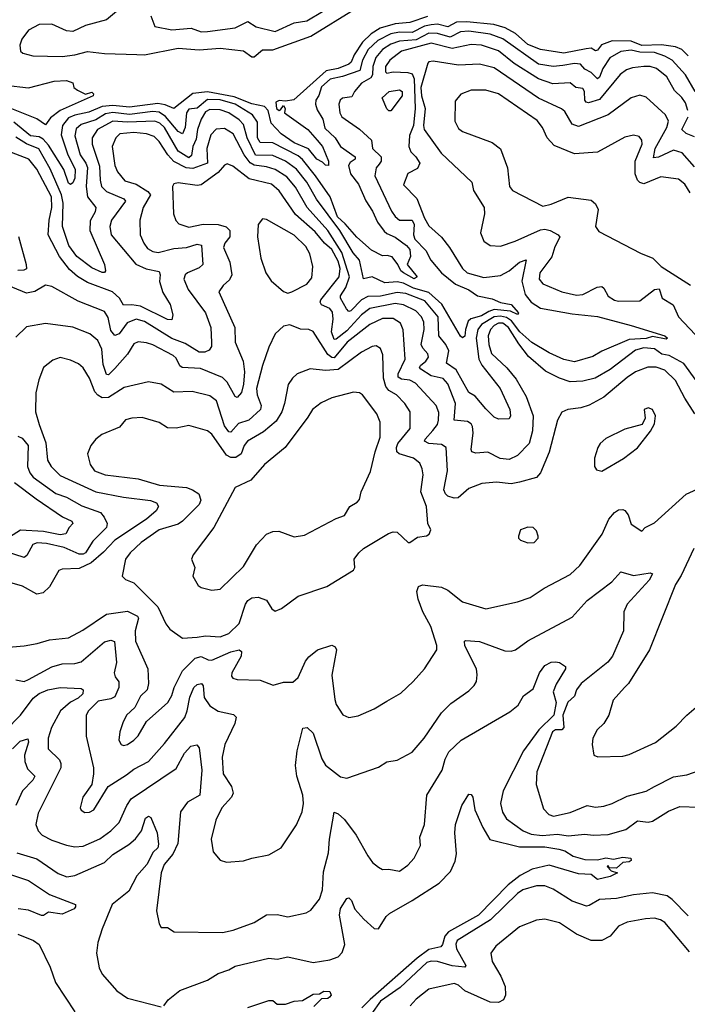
# Model space of a CAD drawing. Extents: x 1552294 to 1694791, y 811929 to 917222.
# Tile 260 of 643: x 1584133 to 1587301, y 892221 to 896897. Entities that reach past the tile are written whole.
import ezdxf

# ---------------------------------------------------------------- set-up
doc = ezdxf.new("R2010")
doc.units = 0

msp = doc.modelspace()

# ---------------------------------------------------------------- linework, layer by layer
at = {"layer": '0CON10XD'}
for points in [[(1584620.4, 896959.6), (1584545, 896895.3), (1584445, 896869.3), (1584385, 896839.9), (1584355, 896844.4), (1584285, 896875.6), (1584225, 896874.2), (1584175, 896846.8), (1584143.1, 896805), (1584134.1, 896775), (1584137.2, 896747.2), (1584148.4, 896738.4), (1584195, 896724.7), (1584335, 896722.5), (1584395, 896729.2), (1584455, 896745.2), (1584535, 896736.4), (1584688.3, 896731.7), (1584725, 896730.3), (1584885, 896761.1), (1584985, 896754.1), (1585085, 896761.1), (1585195, 896749.2), (1585235, 896720.9), (1585245, 896720.4), (1585285, 896753.7), (1585335, 896753.5), (1585515, 896818.5), (1585725, 896948.8)], [(1584755.5, 896915), (1584774.4, 896865), (1584855, 896849.2), (1584946.8, 896856.8), (1584995, 896839.7), (1585025, 896840.3), (1585155, 896858), (1585215, 896888.2), (1585255, 896862.3), (1585345, 896840), (1585435, 896881.6), (1585495, 896891.1), (1585569.3, 896935)], [(1586068.4, 896911.6), (1585985, 896882.7), (1585915, 896876.3), (1585843.6, 896856.4), (1585800.2, 896829.8), (1585759.3, 896790.7), (1585720.4, 896729.6), (1585706.1, 896695), (1585695, 896685.5), (1585645, 896664.7), (1585586.8, 896653.2), (1585433.5, 896516.5), (1585395, 896509.6), (1585365, 896513.3), (1585348, 896505), (1585351.4, 896475), (1585365, 896465.7), (1585371.4, 896468.6), (1585385, 896490), (1585393.1, 896475), (1585389.5, 896455), (1585501.1, 896375), (1585544.8, 896324.8), (1585569.5, 896295), (1585597.7, 896225), (1585599.2, 896205), (1585585, 896205.6), (1585570.7, 896220.7), (1585542.5, 896235), (1585503.7, 896283.7), (1585435, 896311.7), (1585373.5, 896355), (1585327.1, 896405), (1585311.6, 896465), (1585294, 896484), (1585235, 896497.6), (1585150.5, 896530.5), (1585025, 896554.8), (1584955, 896546.1), (1584865, 896475.4), (1584822.9, 896492.9), (1584788.9, 896498.9), (1584655, 896481.6), (1584575, 896489.9), (1584525, 896485.1), (1584461.7, 896458.3), (1584395, 896444), (1584365, 896430.8), (1584336.3, 896395), (1584330.2, 896350.2), (1584359.7, 896259.7), (1584396.1, 896185), (1584394.4, 896145), (1584385, 896122.1), (1584375, 896113.6), (1584365, 896120.9), (1584342.1, 896185), (1584270.2, 896300.2), (1584245, 896329.1), (1584225, 896339.9), (1584184.8, 896345), (1584105, 896410.2)], [(1586821.8, 896758.2), (1586715, 896737.1), (1586605, 896754.5), (1586545, 896779.4), (1586485, 896830.9), (1586437.3, 896857.3), (1586383.6, 896873.6), (1586255, 896887.1), (1586205.7, 896884.3), (1586165, 896863.5), (1586115.5, 896875.5), (1586085, 896872.8), (1586054.6, 896865.4), (1585995, 896836.5), (1585935, 896836.9), (1585895, 896829.9), (1585831.9, 896798.1), (1585787.2, 896755), (1585759.2, 896705), (1585746.8, 896655), (1585665, 896627.1), (1585606.9, 896615), (1585565, 896577.7), (1585553, 896537), (1585539.1, 896515), (1585537.2, 896495), (1585545, 896468.6), (1585571.5, 896425), (1585581.2, 896381.2), (1585630.6, 896335), (1585655.3, 896295), (1585725.3, 896245), (1585724.4, 896235), (1585701.2, 896218.8), (1585692.9, 896205), (1585703.4, 896165), (1585741.3, 896115), (1585775, 896036.2), (1585807.1, 895987.1), (1585831.4, 895935), (1585862, 895892), (1585875, 895880.8), (1585915, 895864.7), (1585968.1, 895825), (1585985, 895805.3), (1585987.1, 895772.9), (1585971.2, 895735), (1586018.6, 895675), (1586005, 895665.6), (1585954.6, 895695), (1585941.9, 895705), (1585928.1, 895735), (1585900, 895770), (1585877.6, 895777.6), (1585855, 895774.7), (1585801.7, 895801.7), (1585733.3, 895863.3), (1585677.8, 895927.8), (1585640.7, 895960.7), (1585606.2, 896056.2), (1585536.6, 896155), (1585475, 896232.6), (1585455, 896249.6), (1585335, 896312.2), (1585275, 896313.8), (1585261.2, 896335), (1585260.9, 896410.9), (1585237.7, 896445), (1585155.2, 896495), (1585085, 896515.7), (1585025, 896517.8), (1584975, 896476.2), (1584935, 896471.4), (1584924.3, 896455), (1584919.1, 896385), (1584905, 896354.6), (1584885, 896365.2), (1584825, 896436.4), (1584795, 896458.1), (1584765, 896460.6), (1584655, 896447.1), (1584575, 896455.5), (1584540.2, 896449.8), (1584495, 896421.4), (1584425, 896399.3), (1584401.8, 896378.2), (1584394.8, 896345), (1584419.7, 896255), (1584447.8, 896215), (1584454.9, 896195), (1584448.5, 896105), (1584454.5, 896055), (1584494.5, 896005), (1584491.3, 895985), (1584468.4, 895941.6), (1584465.6, 895895), (1584535.9, 895734.1), (1584540.8, 895705), (1584535, 895696.2), (1584525, 895695.6), (1584475, 895717.7), (1584405, 895771.9), (1584365.7, 895825), (1584335.6, 895915), (1584338.8, 896025), (1584331.8, 896065), (1584278.5, 896188.5), (1584223.3, 896283.3), (1584165, 896306.7), (1584115, 896339)], [(1587338.9, 896555), (1587293, 896635), (1587228.7, 896705), (1587195, 896723.9), (1587145, 896740.6), (1587075, 896742.6), (1587035, 896752.8), (1586985.1, 896744.9), (1586932.7, 896715), (1586899.6, 896665), (1586885, 896624.6), (1586875, 896616.2), (1586845, 896645.2), (1586815, 896662.1), (1586794.5, 896685), (1586765, 896688.3), (1586710.9, 896679.1), (1586665, 896674.1), (1586595, 896685.2), (1586425, 896805.7), (1586365, 896827.8), (1586265, 896842.3), (1586225, 896839.5), (1586175, 896813.3), (1586115, 896831.4), (1586075, 896832.4), (1586015, 896800.3), (1585935, 896795.1), (1585895, 896781.2), (1585854.4, 896755), (1585822.7, 896717.3), (1585808.3, 896675), (1585806.6, 896635), (1585799.9, 896620.1), (1585755.2, 896595), (1585721.3, 896555), (1585709.3, 896530.7), (1585665, 896524.7), (1585654.5, 896515), (1585647.1, 896495), (1585651.7, 896455), (1585661.6, 896435), (1585745, 896376.5), (1585802.5, 896325), (1585806.5, 896285), (1585848.8, 896245), (1585848.8, 896225), (1585839.1, 896210.9), (1585825, 896193.8), (1585818.5, 896155), (1585897.7, 895987.7), (1585915, 895961.8), (1585935, 895945.3), (1585995.2, 895945.2), (1586004.2, 895924.2), (1586001.9, 895875), (1586008.7, 895855), (1586060.6, 895800.6), (1586084.3, 895755), (1586135, 895694.8), (1586200.9, 895640.9), (1586265, 895613.5), (1586305.2, 895585.2), (1586375, 895571.6), (1586415, 895554.2), (1586465, 895544.3), (1586500.5, 895505), (1586495, 895497.1), (1586462.6, 895512.6), (1586385, 895519.9), (1586358.5, 895511.5), (1586325, 895490.3), (1586273.7, 895476.3), (1586261.6, 895465), (1586248.1, 895425), (1586245, 895394), (1586235, 895385.8), (1586224.7, 895394.7), (1586136.1, 895546.1), (1586075, 895601.7), (1586001.4, 895621.4), (1585955, 895646.3), (1585925, 895651.5), (1585865, 895647.8), (1585805, 895675.2), (1585765, 895665.6), (1585744.8, 895754.8), (1585715, 895789.7), (1585652.4, 895895), (1585542.3, 896045), (1585495.8, 896125), (1585446.2, 896186.2), (1585395, 896224.5), (1585335, 896252), (1585252.7, 896252.7), (1585212.8, 896335), (1585195, 896399.4), (1585175, 896420.8), (1585125, 896454.1), (1585085, 896468.1), (1585035, 896469.5), (1585015, 896459.6), (1584994, 896425), (1584976.1, 896375), (1584969.9, 896330.1), (1584954.9, 896295.1), (1584948, 896252), (1584935, 896241.2), (1584885, 896273.1), (1584820.1, 896385), (1584798.7, 896405), (1584775, 896414.3), (1584645, 896409.8), (1584574.5, 896415), (1584503.2, 896375), (1584476.8, 896335), (1584477.4, 896305), (1584511.5, 896201.5), (1584514.4, 896135), (1584522, 896105), (1584545, 896081.6), (1584626.8, 896046.8), (1584634.5, 896035), (1584569.2, 895945), (1584560.8, 895915), (1584567.5, 895875), (1584685, 895735.3), (1584733.1, 895713.1), (1584795, 895700.6), (1584800.4, 895685), (1584796.2, 895653.8), (1584811.9, 895601.9), (1584846.5, 895545), (1584860, 895495), (1584855, 895471.9), (1584835, 895472.6), (1584705.9, 895535.9), (1584665, 895543), (1584625, 895540.7), (1584607.3, 895575), (1584573.4, 895605), (1584455, 895648.3), (1584407.1, 895677.1), (1584370.3, 895710.3), (1584321.6, 895771.6), (1584269, 895875), (1584273, 895945), (1584285.4, 896005), (1584284.5, 896055), (1584215, 896186.7), (1584176.6, 896235), (1584095, 896266.5)], [(1587303.7, 896465), (1587291.7, 896501.7), (1587275, 896527.5), (1587240.2, 896560.2), (1587204, 896625), (1587154.2, 896664.2), (1587125, 896673.9), (1587095, 896674.4), (1587041.6, 896668.4), (1587011.8, 896658.2), (1586982.9, 896637.1), (1586885, 896518.4), (1586832.5, 896502.5), (1586820.9, 896505), (1586814.1, 896514.1), (1586813.6, 896555), (1586805, 896569.6), (1586771.8, 896575), (1586745, 896597.2), (1586662.7, 896592.7), (1586595, 896615.6), (1586479.2, 896689.2), (1586405, 896748.4), (1586325, 896775.9), (1586275, 896779.4), (1586185, 896760.5), (1586085, 896785.7), (1585945, 896747), (1585889.8, 896705), (1585869.6, 896675), (1585868.6, 896648.6), (1585875, 896642.7), (1585905, 896649.3), (1585975.6, 896645.6), (1585995, 896639.3), (1586005.3, 896615.3), (1586009.4, 896475), (1586001.9, 896395), (1585983.2, 896346.8), (1585979.4, 896295), (1585988.7, 896268.7), (1586013.6, 896245), (1586031.9, 896215), (1586020, 896190), (1585974.2, 896165.8), (1585955, 896113.3), (1586017, 896047), (1586053.3, 895955), (1586075, 895917.5), (1586134.3, 895864.3), (1586173.1, 895815), (1586235, 895715.6), (1586256.5, 895695), (1586335, 895673.2), (1586415, 895681.8), (1586455, 895704.7), (1586505, 895745.8), (1586536.4, 895756.4), (1586515.2, 895655), (1586531.8, 895591.8), (1586559.3, 895555), (1586605, 895527.5), (1586755, 895499.3), (1586875, 895487.5), (1587035.3, 895445.3), (1587195, 895396.2), (1587206.9, 895385), (1587200.2, 895379.8), (1587135, 895392.4), (1587105, 895383.5), (1587025, 895377.5), (1586895, 895323.5), (1586852.1, 895297.9), (1586765, 895271.9), (1586715, 895283.9), (1586645, 895314.1), (1586563.2, 895363.2), (1586506.4, 895415), (1586467.2, 895467.2), (1586442.5, 895482.5), (1586415, 895489.4), (1586385, 895486.1), (1586325, 895449.3), (1586307.6, 895425), (1586299.8, 895385), (1586311.2, 895285), (1586325.6, 895255.6), (1586413.2, 895145), (1586459.4, 895045), (1586462.5, 895015), (1586455, 895001.4), (1586405, 894999.6), (1586385, 895009.2), (1586345, 895048.2), (1586295, 895108.4), (1586265, 895126.7), (1586203.5, 895233.5), (1586158.2, 895265), (1586168.8, 895325), (1586155.7, 895355), (1586121.4, 895395), (1586118.4, 895485), (1586055, 895561.6), (1585965, 895596.1), (1585925, 895601.7), (1585845, 895583.3), (1585785, 895583), (1585755, 895566.2), (1585705, 895514.7), (1585695, 895511.2), (1585684.5, 895524.5), (1585655.7, 895575), (1585655.7, 895585), (1585680.7, 895625), (1585697.8, 895675), (1585661.4, 895791.4), (1585595, 895896), (1585496.7, 896005), (1585442.1, 896102.1), (1585400.6, 896150.6), (1585345, 896185.8), (1585305, 896198.3), (1585245, 896206.5), (1585226.7, 896216.7), (1585197.7, 896255), (1585145.4, 896355.4), (1585105, 896380.2), (1585065, 896377.2), (1585040.5, 896349.5), (1585020.8, 896285), (1585025, 896214.7), (1584955, 896189.7), (1584922.7, 896192.7), (1584865, 896223.3), (1584836.6, 896255), (1584795, 896318.2), (1584771.8, 896341.8), (1584735, 896354), (1584675, 896360.5), (1584608.1, 896355), (1584589.3, 896335), (1584571.8, 896295), (1584584.7, 896205), (1584596.9, 896175), (1584632.1, 896132.1), (1584685.1, 896115.1), (1584741.2, 896081.2), (1584754.1, 896065), (1584719.5, 896005), (1584702.5, 895945), (1584704.6, 895875), (1584721.8, 895835), (1584740.3, 895810.3), (1584765, 895795.3), (1584791, 895791), (1584865, 895811), (1584925.2, 895814.8), (1584975, 895830.9), (1584996, 895826), (1585002.3, 895735), (1584985, 895718.6), (1584929.5, 895695), (1584918.8, 895685), (1584912.8, 895665), (1584932.8, 895615), (1585015.2, 895505.2), (1585039.7, 895435), (1585044, 895364), (1585043.3, 895345), (1585032, 895328), (1585012, 895318), (1584985, 895317.5), (1584919, 895359), (1584855, 895382.2), (1584725, 895464), (1584685.7, 895474.3), (1584643, 895457), (1584605, 895404.6), (1584585, 895397.3), (1584565, 895421.1), (1584552.6, 895482.6), (1584535, 895511.3), (1584410.3, 895560.3), (1584285, 895629.4), (1584255, 895635.5), (1584205, 895605.5), (1584165, 895597.9), (1584015, 895660)], [(1587305, 896724.4), (1587274.7, 896754.7), (1587245, 896768.4), (1587177.8, 896777.8), (1587085, 896773.4), (1587035, 896794.5), (1586944, 896796), (1586893.2, 896776.8), (1586875, 896751.5), (1586865, 896749.2), (1586845, 896761.9), (1586821.8, 896758.2)], [(1587335, 896198.2), (1587276.2, 896265), (1587235, 896277.4), (1587165, 896244), (1587141.2, 896241.2), (1587149, 896285), (1587203.8, 896385), (1587212.4, 896415), (1587198.2, 896445), (1587105, 896529.4), (1587075, 896537.8), (1587035, 896525.4), (1586924.8, 896445.2), (1586785, 896389.3), (1586755, 896400.4), (1586720, 896460), (1586703.8, 896473.8), (1586595, 896523.7), (1586385, 896668.5), (1586315, 896685.7), (1586215, 896680.6), (1586095, 896700.3), (1586075, 896696.5), (1586070.3, 896689.7), (1586036.9, 896575), (1586039.6, 896535), (1586056.5, 896475), (1586049.3, 896395), (1586052.8, 896375), (1586132.3, 896262.3), (1586277.8, 896125), (1586285.7, 896085), (1586337.6, 896005), (1586339.3, 895975), (1586320, 895885), (1586335.5, 895845.5), (1586365, 895824.4), (1586415, 895821.5), (1586484.2, 895845), (1586605, 895899.5), (1586625, 895902.7), (1586650.5, 895895), (1586688.4, 895875), (1586695.6, 895864.4), (1586672.2, 895817.8), (1586658.6, 895771.4), (1586601.2, 895695), (1586598.1, 895665), (1586615, 895642.2), (1586705, 895604.2), (1586775, 895589.2), (1586805, 895591.8), (1586873.6, 895626.4), (1586895, 895629.5), (1586905, 895622.5), (1586925, 895584.7), (1586955, 895565.3), (1586975, 895560.2), (1587075, 895562.4), (1587145, 895616.3), (1587168, 895618), (1587181.8, 895575), (1587233.1, 895543.1), (1587258.9, 895485), (1587417.5, 895317.5)], [(1584065.8, 896585.8), (1584175, 896572.7), (1584297.5, 896605), (1584355, 896608.1), (1584385, 896597.5), (1584390, 896575), (1584408.3, 896561.7), (1584445, 896543.8), (1584475, 896552), (1584483.8, 896545), (1584481.2, 896535), (1584325, 896466.1), (1584278.9, 896431.1), (1584255, 896397.8), (1584215, 896425.4), (1584079.7, 896479.7)], [(1585895, 896463.6), (1585885, 896463.6), (1585875, 896474), (1585853.1, 896525), (1585886, 896555), (1585935, 896564.3), (1585948.6, 896555), (1585947.5, 896535), (1585895, 896463.6)], [(1587314.1, 896075), (1587288.7, 896115), (1587259.1, 896139.1), (1587175, 896150), (1587095, 896117.2), (1587075, 896123.6), (1587063.9, 896135), (1587053.7, 896165), (1587053.6, 896225), (1587086.2, 896305), (1587084.5, 896325), (1587072.5, 896342.5), (1587045, 896347.8), (1587005, 896338.2), (1586875, 896267.9), (1586765, 896260), (1586668.9, 896298.9), (1586636, 896336), (1586613.4, 896385), (1586588, 896418), (1586405, 896545.3), (1586345, 896562.7), (1586275, 896561.5), (1586226.7, 896543.3), (1586199.3, 896509.3), (1586198.5, 896415), (1586215, 896380), (1586235, 896366.5), (1586375, 896313.5), (1586414, 896284), (1586447, 896193), (1586456.7, 896105), (1586471.2, 896085), (1586615, 896011.3), (1586655, 896020.7), (1586735, 896054.7), (1586845, 896040), (1586865, 896023.1), (1586877.9, 895995), (1586865.5, 895915), (1586880.9, 895890.9), (1587078.7, 895788.7), (1587138, 895765), (1587177.5, 895725), (1587316.6, 895636.6)], [(1587335, 896340), (1587295, 896356.1), (1587274.8, 896374.8), (1587304.8, 896435)], [(1587343.7, 895183.7), (1587284.6, 895264.6), (1587215, 895301.7), (1587179.3, 895309.3), (1587145, 895334.5), (1587095, 895337.8), (1587055, 895326.9), (1586935, 895236.1), (1586863.6, 895195), (1586805, 895181), (1586745, 895177.6), (1586694.4, 895194.4), (1586628.1, 895228.1), (1586546.9, 895296.9), (1586502.1, 895357.9), (1586452.2, 895435), (1586425, 895456), (1586405, 895456.5), (1586384.4, 895445), (1586367.2, 895425), (1586356.6, 895395), (1586359, 895355), (1586372.1, 895312.1), (1586445, 895243.1), (1586489.2, 895189.2), (1586537, 895107), (1586570, 895015), (1586566.2, 894945), (1586551.2, 894885), (1586495, 894826.6), (1586455, 894807.9), (1586413.7, 894813.7), (1586355, 894843.2), (1586298.3, 894838.3), (1586279.2, 894845), (1586275.6, 894855.6), (1586285.3, 894935.3), (1586281.8, 894965), (1586275, 894977.8), (1586258.6, 894988.6), (1586195.5, 894995.5), (1586200.8, 895075), (1586165, 895168), (1586142.2, 895192.2), (1586084.9, 895204.9), (1586036.9, 895236.9), (1586030.3, 895245), (1586034.7, 895255), (1586059.8, 895275), (1586072.5, 895295), (1586070, 895310), (1586046.4, 895336.4), (1586038.7, 895355), (1586052.8, 895425), (1586051.2, 895461.2), (1586039.3, 895485), (1586012.9, 895515), (1585955, 895543.5), (1585915, 895548.9), (1585794, 895525), (1585755, 895495.8), (1585685, 895419.4), (1585635, 895379.7), (1585625, 895377.9), (1585613, 895415), (1585621, 895475), (1585618.1, 895508.1), (1585605.3, 895525), (1585565, 895543.5), (1585559.6, 895555), (1585562.8, 895567.2), (1585649.4, 895675), (1585653.2, 895715), (1585645, 895750), (1585614.2, 895805), (1585580, 895835), (1585535, 895889.4), (1585441.6, 895971.6), (1585364.5, 896084.5), (1585328.2, 896115), (1585221.7, 896141.7), (1585145, 896201.5), (1585118, 896212), (1585105, 896206.5), (1585075, 896171.4), (1584995, 896111.8), (1584975, 896108.7), (1584885, 896122.1), (1584865, 896116.9), (1584857.8, 896105), (1584862.7, 895975), (1584873.9, 895943.9), (1584887.8, 895927.8), (1584935, 895910.9), (1585003.8, 895926.2), (1585075, 895924.8), (1585113.5, 895913.5), (1585130.5, 895895), (1585129.8, 895865), (1585106.7, 895835), (1585100.3, 895815), (1585130.3, 895745), (1585140, 895685), (1585129.3, 895660.7), (1585098.1, 895635), (1585078.5, 895605), (1585154.8, 895435), (1585155.9, 895365), (1585193.5, 895275), (1585200, 895225), (1585195, 895166.2), (1585185, 895126), (1585165, 895102.9), (1585155, 895107.5), (1585117.4, 895175), (1585095, 895197.7), (1584990.8, 895240.8), (1584904.8, 895244.8), (1584893.2, 895253.2), (1584875, 895289.5), (1584861.7, 895301.7), (1584765, 895353.6), (1584735, 895362.2), (1584695, 895366.8), (1584675, 895357.3), (1584645, 895309.3), (1584585, 895241.1), (1584555, 895210.4), (1584545, 895211.5), (1584529.5, 895259.5), (1584522.9, 895332.9), (1584504.1, 895374.1), (1584465.7, 895405), (1584385, 895437.3), (1584255, 895453.8), (1584165, 895438), (1584115, 895390)], [(1585405, 895598.8), (1585425, 895603.8), (1585495, 895641.1), (1585519.4, 895670.6), (1585524.7, 895725), (1585510.3, 895785), (1585490.4, 895820.4), (1585435, 895872.9), (1585305, 895947.5), (1585285, 895951.2), (1585265.5, 895924.5), (1585261.5, 895865), (1585277.3, 895765), (1585301.9, 895695), (1585326.2, 895656.2), (1585385, 895606.2), (1585405, 895598.8)], [(1584127.3, 895867.3), (1584164.7, 895735), (1584165, 895714.5), (1584152.6, 895707.4), (1584123.9, 895706.1)], [(1587337.1, 895025), (1587288.8, 895098.8), (1587245, 895183.2), (1587195, 895232.7), (1587153.8, 895246.2), (1587113.7, 895246.3), (1587055, 895224.5), (1587015, 895197.7), (1586905, 895104.5), (1586835, 895066.9), (1586795, 895053.8), (1586733.8, 895046.2), (1586706.3, 895033.7), (1586684.5, 894995), (1586645, 894843.8), (1586604.5, 894745), (1586585, 894723.6), (1586505, 894700), (1586465, 894693.3), (1586395, 894701.1), (1586325.4, 894694.6), (1586265, 894671.1), (1586213.1, 894626.9), (1586195, 894625.3), (1586164.8, 894634.8), (1586153.2, 894645), (1586145.3, 894665), (1586163, 894755), (1586156.4, 894865), (1586135, 894880.3), (1586074.5, 894884.5), (1586053.9, 894895), (1586056.6, 894905), (1586094.2, 894945.8), (1586115, 894974), (1586121, 894995), (1586121.6, 895031.6), (1586110, 895065), (1586011, 895171), (1585985, 895184.8), (1585945, 895189.3), (1585928.6, 895198.6), (1585928.5, 895215), (1585962.7, 895285), (1585953.5, 895423.5), (1585940, 895455), (1585905, 895477.4), (1585855, 895477.5), (1585795, 895449.4), (1585687.6, 895365), (1585625, 895291.8), (1585615, 895291.9), (1585595, 895307.1), (1585525, 895416.9), (1585505.4, 895425.4), (1585465, 895426.9), (1585415, 895448), (1585385, 895442), (1585345.6, 895404.4), (1585315, 895341.2), (1585284.8, 895255.2), (1585257.5, 895145), (1585260, 895115), (1585279.5, 895065), (1585275.3, 895045), (1585220.7, 894995), (1585171, 894979), (1585135, 894937.5), (1585125, 894939.3), (1585105, 894968.8), (1585067.1, 895087.1), (1585035, 895111.4), (1584951.9, 895131.9), (1584865, 895128.5), (1584805, 895166.5), (1584745, 895177.8), (1584629.5, 895150.5), (1584555, 895102.7), (1584525, 895101.4), (1584503.4, 895113.4), (1584490.4, 895130.4), (1584464.6, 895195), (1584435, 895242.9), (1584412, 895262), (1584375, 895280), (1584325, 895291.9), (1584290.6, 895279.4), (1584245.8, 895245), (1584223.6, 895186.4), (1584210, 895125), (1584208.6, 895035), (1584225.5, 894975), (1584258, 894888), (1584264.6, 894805), (1584282.5, 894775), (1584325, 894731.6), (1584495, 894655.2), (1584625, 894630), (1584753.4, 894613.4), (1584782.6, 894602.6), (1584791.9, 894585), (1584781.5, 894565), (1584735.5, 894524.5), (1584584.1, 894425), (1584531.1, 894368.9), (1584471.8, 894318.2), (1584415, 894290.2), (1584335, 894288.1), (1584318.9, 894281.1), (1584275, 894203.1), (1584245, 894175.5), (1584215, 894169.6), (1584147.1, 894207.1), (1584085.9, 894224.1)], [(1584905, 893960), (1584975, 893964.6), (1585015, 893971.5), (1585085, 893966.2), (1585125, 893982), (1585175, 894030.4), (1585205, 894121.9), (1585215, 894138.5), (1585235, 894152.1), (1585264.4, 894154.4), (1585305, 894140), (1585329.7, 894099.7), (1585345, 894088.8), (1585375, 894101.4), (1585455, 894160), (1585591.2, 894205), (1585717.7, 894282.3), (1585723.9, 894296.1), (1585720, 894335), (1585741.9, 894365), (1585764.4, 894385), (1585882.6, 894457.4), (1585905, 894465.3), (1585925, 894463.8), (1585975.7, 894414.3), (1585985, 894414.3), (1586020.3, 894439.7), (1586064.1, 894445.9), (1586075.8, 894454.2), (1586083.3, 894475), (1586070, 894505), (1586063.3, 894585), (1586036.6, 894655), (1586046.9, 894735), (1586043.3, 894763.3), (1586031.1, 894791.1), (1586001.1, 894815), (1585934.5, 894834.5), (1585922.7, 894845), (1585920.4, 894865), (1585927.2, 894885), (1585985.4, 894955), (1585986.2, 895035), (1585960.4, 895075), (1585921.1, 895115), (1585885, 895136.7), (1585870.4, 895155), (1585860, 895195), (1585855.9, 895305), (1585844.7, 895334.7), (1585825, 895347.9), (1585805, 895345.3), (1585755, 895318.1), (1585645, 895236), (1585585, 895230.6), (1585511.5, 895238.5), (1585450, 895215), (1585427.5, 895195), (1585407.5, 895165), (1585390.4, 895075), (1585376.8, 895035), (1585349.9, 894990.1), (1585290.4, 894939.6), (1585214.1, 894895.9), (1585198.1, 894875), (1585184.3, 894835.7), (1585158.6, 894818.6), (1585135, 894817.5), (1585115, 894829.3), (1585045, 894929.1), (1585025, 894944.4), (1584935, 894970), (1584875, 894956.7), (1584835, 894959.1), (1584795, 894984.4), (1584715, 895007.1), (1584665, 895005.4), (1584635, 894996.4), (1584607.4, 894962.6), (1584522.6, 894927.4), (1584494.6, 894905.4), (1584471.4, 894875), (1584454.3, 894835), (1584468.1, 894785), (1584488, 894755), (1584538.8, 894735), (1584695, 894716.9), (1584796.3, 894686.3), (1584924.7, 894675.3), (1584953.5, 894665), (1584982.5, 894645), (1584992.5, 894615), (1584984.7, 894595), (1584906.1, 894515), (1584885, 894501.4), (1584794.6, 894475), (1584710, 894415), (1584658.1, 894365), (1584635.8, 894335), (1584620, 894255), (1584635, 894239.2), (1584675, 894223.1), (1584789, 894109), (1584827.3, 894027.3), (1584845, 894003.3), (1584905, 893960)], [(1585045, 894188.5), (1585085, 894192.5), (1585195, 894300.5), (1585256.4, 894403.6), (1585305, 894454.3), (1585335, 894465.7), (1585362.7, 894467.3), (1585435, 894440.5), (1585485, 894449.2), (1585635, 894527.8), (1585675, 894542), (1585699.2, 894585), (1585734.5, 894605.5), (1585745, 894618.8), (1585753.3, 894655), (1585798, 894752), (1585819.6, 894845), (1585843.5, 894915), (1585843.8, 894985), (1585828.5, 895025), (1585759.2, 895115), (1585745, 895124.4), (1585717.6, 895127.6), (1585615, 895100.4), (1585562.9, 895077.1), (1585523.3, 895045), (1585500.3, 895009.7), (1585393.1, 894865), (1585295, 894784.5), (1585229.8, 894710.2), (1585156.2, 894675), (1585053.8, 894485), (1584956, 894355), (1584948.8, 894335), (1584964, 894295), (1584954, 894255), (1584980.7, 894210.7), (1584995, 894200.6), (1585045, 894188.5)], [(1586895, 894753.3), (1586997.6, 894812.4), (1587065, 894863.3), (1587126.8, 894943.2), (1587145, 894977.5), (1587150, 895015), (1587135.5, 895045.5), (1587115, 895052.9), (1587096, 895045), (1587100.4, 895005), (1587086.1, 894973.9), (1587005, 894952.5), (1586915, 894907.5), (1586888, 894885), (1586876, 894865), (1586861.2, 894815), (1586860, 894775), (1586869.3, 894759.3), (1586895, 894753.3)], [(1584125, 894918.8), (1584145, 894908.9), (1584173.9, 894875), (1584169.8, 894775), (1584180.7, 894745), (1584196.4, 894725), (1584305, 894646.5), (1584355, 894629), (1584428.1, 894588.1), (1584515.9, 894555.9), (1584533.8, 894535), (1584547.5, 894505), (1584544.6, 894485), (1584480.1, 894419.9), (1584445.2, 894365), (1584435, 894358.5), (1584415, 894359.2), (1584345, 894390), (1584260, 894410), (1584216.6, 894413.4), (1584195, 894405.3), (1584167.9, 894352.1), (1584155, 894343.3), (1584070.6, 894370.6)], [(1584108.8, 894698.8), (1584211.4, 894621.4), (1584336, 894536), (1584380.4, 894515), (1584385, 894504.4), (1584367.3, 894485), (1584352.5, 894455), (1584325, 894450.9), (1584246.9, 894466.9), (1584136.8, 894473.2), (1584085, 894438.9)], [(1584866.9, 893725), (1584905.3, 893805), (1584966.4, 893865), (1584995, 893872.7), (1585026.8, 893856.8), (1585045, 893854.8), (1585135, 893894.3), (1585175, 893905.3), (1585186, 893896), (1585184.7, 893875), (1585139.6, 893795), (1585138.8, 893778.8), (1585145, 893770.8), (1585165, 893764.4), (1585275, 893760.6), (1585336.4, 893736.4), (1585385, 893750.8), (1585429.1, 893750.9), (1585455, 893772.5), (1585489.2, 893850.8), (1585505, 893870.8), (1585546.7, 893905), (1585615, 893926), (1585629.5, 893919.5), (1585636, 893905), (1585614.5, 893785), (1585628.7, 893668.7), (1585634.5, 893644.5), (1585665.8, 893595.8), (1585695, 893584), (1585738.8, 893591.2), (1585815, 893624), (1585875, 893661.4), (1585941.7, 893698.3), (1586000.8, 893755), (1586054, 893815), (1586112.5, 893905), (1586111.9, 893925), (1586084.3, 894015), (1586045.4, 894085.4), (1586023.5, 894145), (1586018.3, 894181.7), (1586025, 894205.8), (1586045, 894213.3), (1586135, 894202.9), (1586165, 894187.3), (1586235, 894132.8), (1586345, 894100), (1586495, 894131.9), (1586555, 894153.1), (1586622.4, 894197.6), (1586745, 894261.9), (1586790.6, 894305), (1586896.8, 894453.2), (1586928.2, 894525), (1586955, 894556.9), (1586975, 894569.4), (1586995, 894571.4), (1587005, 894565.8), (1587020, 894545), (1587035, 894500.8), (1587085, 894467.5), (1587101.2, 894485), (1587145, 894507.1), (1587295, 894644.4), (1587365, 894676)], [(1586545, 894413.3), (1586575, 894413.8), (1586592.5, 894435), (1586592.5, 894445), (1586585, 894470), (1586570, 894485), (1586545, 894486.7), (1586510, 894475), (1586500, 894445), (1586500, 894435), (1586510, 894425), (1586545, 894413.3)], [(1587331.1, 894385), (1587272.1, 894257.9), (1587244.5, 894215), (1587121.1, 893905), (1587021.5, 893745), (1587002.2, 893725), (1586949.4, 893665), (1586928.6, 893595), (1586904.4, 893555), (1586872.9, 893525), (1586852.5, 893485), (1586849.2, 893455), (1586856.7, 893405), (1586875.9, 893395.9), (1586995, 893400), (1587025, 893407.1), (1587150, 893465), (1587247.9, 893542.1), (1587298.8, 893595), (1587431.4, 893708.6)], [(1584115, 893762.1), (1584155, 893754.3), (1584175, 893764.3), (1584285, 893824.2), (1584335, 893837.9), (1584395, 893840), (1584425, 893848), (1584535, 893942.5), (1584565, 893951.2), (1584583.8, 893943.8), (1584591.9, 893845), (1584581.1, 893795), (1584586.2, 893776.2), (1584603.4, 893753.4), (1584603.2, 893725), (1584585, 893681.9), (1584565, 893672.1), (1584505, 893661.4), (1584459.1, 893615), (1584448.5, 893595), (1584448.9, 893495), (1584482.9, 893345), (1584483.9, 893316.1), (1584475.8, 893265), (1584432.9, 893205), (1584420.8, 893155), (1584425, 893143.3), (1584442.7, 893132.7), (1584465, 893134.4), (1584485, 893144.4), (1584552.9, 893255), (1584639.6, 893310.4), (1584675, 893337.2), (1584744.5, 893375), (1584820.4, 893459.6), (1584916.3, 893583.7), (1584928.4, 893615), (1584939.9, 893680.1), (1584959.7, 893725), (1584975, 893740), (1584996.2, 893745), (1585003.5, 893733.5), (1585008.7, 893678.7), (1585035, 893638.2), (1585075, 893613.8), (1585148, 893598), (1585160, 893585), (1585154.1, 893555), (1585106.3, 893455), (1585094.7, 893395), (1585098.5, 893315), (1585138.2, 893255), (1585145.8, 893224.2), (1585138.5, 893205), (1585093.1, 893155), (1585063.8, 893096.2), (1585041.4, 893005), (1585051.4, 892945), (1585085, 892906.2), (1585115, 892895.8), (1585195, 892902.9), (1585234.4, 892915.6), (1585315, 892930.8), (1585374, 892965), (1585446.9, 893073.1), (1585473.5, 893135), (1585479.2, 893175), (1585476, 893215), (1585448.2, 893305), (1585442, 893355), (1585449.3, 893425), (1585477, 893533), (1585496.7, 893535), (1585525, 893509.2), (1585567.4, 893387.4), (1585585, 893356.4), (1585655, 893301.1), (1585685, 893295.6), (1585835, 893348.1), (1585875, 893372.5), (1585925, 893380.6), (1585995, 893418.5), (1586053.1, 893485), (1586134.7, 893605.3), (1586179.5, 893650.5), (1586265, 893710), (1586290, 893735), (1586300, 893755), (1586304.5, 893785.5), (1586300.8, 893815), (1586245, 893924), (1586244.4, 893945), (1586250.7, 893949.3), (1586315, 893943.8), (1586435, 893900), (1586465, 893897.9), (1586485, 893903.8), (1586545, 893948), (1586755, 894058.9), (1586825, 894139.1), (1586942.6, 894227.4), (1586985.7, 894274.3), (1587045, 894257.7), (1587125, 894270), (1587135.7, 894265), (1587120.5, 894235), (1587015, 894122), (1586999.7, 894085), (1586998.2, 893995), (1586945.2, 893875), (1586923.5, 893846.5), (1586796.9, 893745), (1586775.9, 893715), (1586765.6, 893684.4), (1586734.6, 893655.4), (1586709.7, 893595), (1586715.7, 893535), (1586705, 893525.2), (1586675, 893524.2), (1586661.9, 893515), (1586587.1, 893325), (1586584.5, 893265), (1586619.2, 893149.2), (1586643.4, 893123.4), (1586665.4, 893115.4), (1586745, 893131.8), (1586825, 893166.2), (1586865, 893158.2), (1586905, 893161.8), (1586945, 893174.5), (1587015, 893209.6), (1587105, 893233.8), (1587146, 893255), (1587235, 893301.1), (1587299.4, 893310.6), (1587393.8, 893345)], [(1584043.4, 893913.4), (1584154.3, 893924.3), (1584215.8, 893934.2), (1584275, 893952.2), (1584365, 893961.3), (1584432.6, 893997.4), (1584545, 894074.7), (1584645, 894088.8), (1584692.9, 894065), (1584696.6, 894055), (1584680.8, 893995), (1584683.1, 893945), (1584740.9, 893815), (1584744.5, 893745.5), (1584737.5, 893715), (1584706.2, 893683.8), (1584678.9, 893631.1), (1584640.6, 893595), (1584622.4, 893557.6), (1584607.8, 893515), (1584604.4, 893475), (1584614.2, 893455), (1584625, 893450.6), (1584645, 893454.5), (1584675.5, 893475), (1584695, 893495.6), (1584735.3, 893564.7), (1584836.5, 893655), (1584855, 893687.5), (1584866.9, 893725)], [(1585575, 892850.8), (1585599.1, 892940.9), (1585602.9, 893005), (1585625, 893133.3), (1585645, 893125.7), (1585675, 893098.6), (1585730, 893025), (1585785, 892926), (1585808, 892895), (1585835, 892872), (1585855, 892860.8), (1585885, 892862.9), (1585935, 892854.3), (1585975, 892882.5), (1586005.4, 892914.6), (1586034.3, 892975), (1586031.1, 893015), (1586053.5, 893075), (1586065.3, 893214.7), (1586137.6, 893332.4), (1586151.6, 893385), (1586169.5, 893420.5), (1586228.1, 893475), (1586459.4, 893610.6), (1586498.9, 893641.1), (1586524.3, 893685.7), (1586570.2, 893719.8), (1586600, 893795), (1586625, 893830), (1586655, 893845.6), (1586675, 893847.5), (1586695, 893843.8), (1586723.3, 893825), (1586722.5, 893815), (1586677.9, 893742.1), (1586665.2, 893705), (1586678.6, 893655), (1586668.4, 893595), (1586597.1, 893525), (1586524.1, 893425), (1586427.9, 893235), (1586415.3, 893174.7), (1586423.6, 893133.6), (1586442.4, 893102.4), (1586522.7, 893045), (1586559.6, 893029.6), (1586612.9, 893022.9), (1586685, 893029.3), (1586735, 893021), (1586815, 893029.1), (1586854.7, 893025.3), (1586925, 893027.9), (1587008.9, 893051.1), (1587065, 893092.5), (1587115, 893086.8), (1587135, 893091.1), (1587212.1, 893137.9), (1587265, 893160.4), (1587355, 893157.1)], [(1584065, 893520.7), (1584137.5, 893595), (1584196.7, 893675), (1584225, 893697.6), (1584267.5, 893715), (1584325, 893726.4), (1584425, 893721.1), (1584434.4, 893714.4), (1584432.7, 893695), (1584410, 893675), (1584373.7, 893656.3), (1584326.2, 893615), (1584284.3, 893535.7), (1584268, 893485), (1584268.2, 893435), (1584321.7, 893381.7), (1584329.2, 893365), (1584328.2, 893345), (1584220.4, 893129.6), (1584210, 893075), (1584220.9, 893045), (1584240, 893025), (1584285, 893001.1), (1584355, 892977.1), (1584395, 892969.7), (1584435, 892971.8), (1584512.7, 893007.3), (1584565.5, 893045), (1584605.3, 893085), (1584640.8, 893165), (1584662.2, 893197.8), (1584875, 893341.2), (1584915, 893414.5), (1584945, 893446.4), (1584974.1, 893454.1), (1584985, 893440), (1584997.1, 893332.9), (1584988.5, 893215), (1584929.1, 893180.9), (1584895.9, 893135), (1584884.1, 892985), (1584860.5, 892935), (1584818.9, 892885), (1584804.6, 892845), (1584783.1, 892665), (1584794.3, 892604.3), (1584805, 892586.7), (1584835, 892586), (1584866.1, 892566.1), (1585095, 892561.9), (1585146.4, 892573.6), (1585245, 892610), (1585305, 892645.5), (1585355, 892647.5), (1585405, 892636.9), (1585492.5, 892655), (1585515, 892668.8), (1585555, 892721.2), (1585569.2, 892765), (1585575, 892850.8)], [(1584098.8, 893435), (1584135, 893470.6), (1584172.5, 893482.5), (1584175.5, 893465.5), (1584156.5, 893405), (1584157.9, 893375), (1584170.3, 893340.3), (1584205.5, 893305), (1584196.1, 893285), (1584146.7, 893235), (1584115.1, 893164.9)], [(1584816.5, 892213.5), (1584838, 892242), (1584893.3, 892286.7), (1585025, 892335.4), (1585075, 892367.5), (1585125, 892384.6), (1585155, 892402.9), (1585315, 892440), (1585355, 892435.4), (1585405, 892446.6), (1585525, 892420.4), (1585605, 892432.7), (1585643.8, 892446.2), (1585663.3, 892466.7), (1585676.2, 892505), (1585650.5, 892645), (1585655, 892675.8), (1585685, 892724), (1585695, 892727.1), (1585707.3, 892715), (1585723.8, 892673.8), (1585765.6, 892625), (1585815, 892580.8), (1585835, 892580), (1585871.8, 892638.2), (1585887.1, 892652.9), (1585996, 892714), (1586123.8, 892796.2), (1586177.6, 892852.4), (1586198.8, 892901.2), (1586206.2, 892936.2), (1586197.3, 893035), (1586200.9, 893075), (1586230.8, 893165), (1586265, 893220), (1586275, 893217.5), (1586282.5, 893205), (1586292.5, 893145), (1586330.5, 893060.5), (1586363.8, 893003.8), (1586505, 892969.8), (1586625, 892969.2), (1586691.3, 892958.7), (1586719.5, 892949.5), (1586760, 892925), (1586815, 892909.3), (1586875, 892908.2), (1586915, 892917.4), (1586951.2, 892911.2), (1586995, 892920.5), (1587033.3, 892915), (1587033.8, 892905), (1587025, 892898), (1586995, 892894.2), (1586965, 892867.5), (1586930, 892870), (1586925, 892880), (1586920, 892875), (1586940, 892855), (1586970, 892845), (1586935, 892828), (1586875, 892813.9), (1586845, 892837.1), (1586785, 892840.4), (1586645, 892882.3), (1586565, 892863), (1586507.1, 892832.9), (1586451.7, 892788.3), (1586309.6, 892645), (1586168.6, 892565), (1586150, 892545), (1586139.4, 892505), (1586130.9, 892495), (1586075, 892481.2), (1586019.4, 892440.6), (1585795.6, 892245), (1585756.2, 892205)], [(1584120.1, 892940.1), (1584215, 892912.7), (1584315, 892842.9), (1584356.7, 892826.7), (1584395, 892832.7), (1584535.2, 892894.8), (1584575, 892932.5), (1584650.5, 892979.5), (1584682.8, 893007.2), (1584711.8, 893045), (1584730.8, 893105), (1584745, 893114), (1584755, 893108.8), (1584785.6, 893035), (1584791.7, 892981.7), (1584787.9, 892965), (1584766.9, 892943.1), (1584736.3, 892885), (1584688.6, 892831.4), (1584650.7, 892759.3), (1584572.3, 892695), (1584525, 892580), (1584504.6, 892515), (1584497.8, 892465), (1584510, 892395), (1584525, 892363.8), (1584594, 892285), (1584645, 892250), (1584805, 892210)], [(1584093.9, 892836.1), (1584175, 892808.8), (1584275, 892743.4), (1584397.5, 892695), (1584398.8, 892685), (1584391.2, 892675), (1584335, 892649.1), (1584270.7, 892659.3), (1584246.2, 892643.8), (1584236.2, 892643.8), (1584175, 892668), (1584125.6, 892674.4)], [(1587305, 892640.8), (1587229.3, 892719.3), (1587205, 892736.8), (1587135, 892750.7), (1587045, 892741.5), (1586965, 892724), (1586885, 892719.1), (1586835, 892690), (1586822, 892688), (1586755, 892711.4), (1586665, 892768.5), (1586625, 892783.8), (1586585.7, 892784.3), (1586521.1, 892765), (1586495, 892746.9), (1586367.8, 892622.2), (1586208.6, 892525), (1586203, 892507), (1586205.9, 892485), (1586250, 892405), (1586245, 892398), (1586185, 892404.8), (1586115, 892424.5), (1586085, 892425.5), (1586065, 892419.4), (1585938.2, 892301.8), (1585845, 892236.2), (1585803.1, 892176.9)], [(1587311.1, 892471.1), (1587195, 892609.5), (1587173, 892623), (1587145, 892630), (1587102.2, 892627.8), (1587015, 892612.2), (1586975, 892592.5), (1586935, 892544.5), (1586895, 892524.6), (1586845, 892524.5), (1586775, 892554.6), (1586695, 892607.8), (1586625.5, 892625.5), (1586585, 892621.4), (1586505, 892589.4), (1586393, 892497), (1586369.2, 892465), (1586375.6, 892425), (1586416.2, 892355), (1586436.2, 892306.2), (1586438.6, 892265), (1586428.1, 892241.9), (1586405, 892229.6), (1586365, 892231.4), (1586245.3, 892285.3), (1586215, 892312.3), (1586195, 892320.4), (1586075, 892293.6), (1586013.8, 892246.2), (1585986.6, 892213.4)], [(1584125, 892554.5), (1584198, 892525), (1584225.7, 892505), (1584277.7, 892397.7), (1584302.7, 892325), (1584394.5, 892185)], [(1585215, 892206.7), (1585315, 892240), (1585335, 892240), (1585355, 892222.5), (1585395, 892222.5), (1585435, 892236), (1585475, 892239.4), (1585525, 892268.9), (1585555, 892270.6), (1585576, 892284), (1585605, 892281.9), (1585610.9, 892265), (1585603.1, 892255), (1585595, 892249.1), (1585565, 892247.1), (1585528.8, 892211.2)]]:
    msp.add_lwpolyline(points, dxfattribs=at)

doc.saveas('drawing.dxf')
